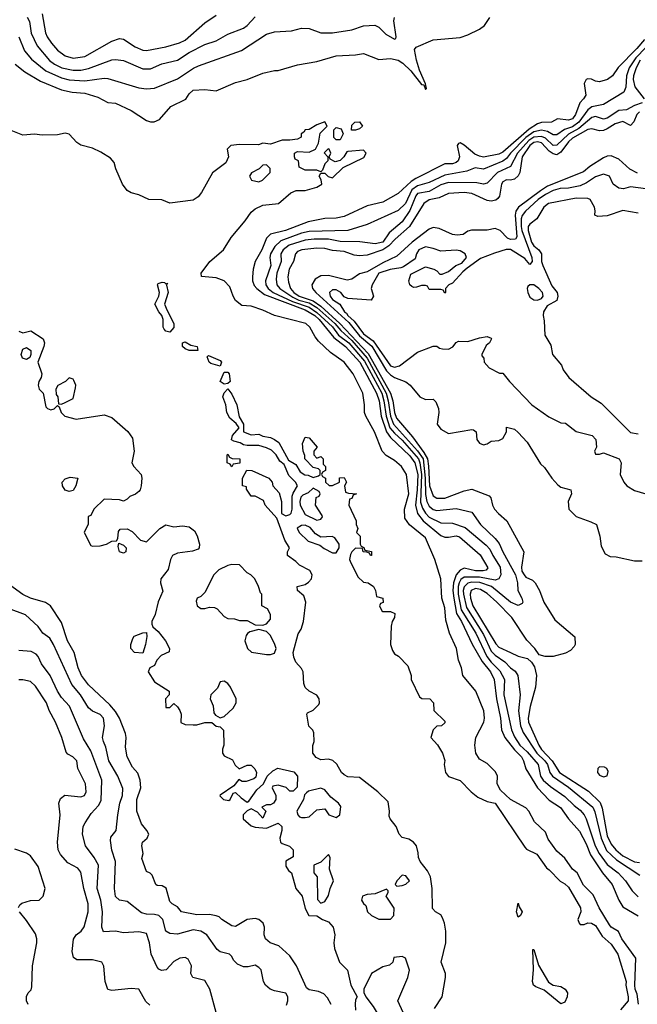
# Model space of a CAD drawing. Header units: inches. Extents: x 2348352 to 2479776, y 460422 to 613655.
# Tile 275 of 590: x 2386594 to 2389785, y 562331 to 567419. Entities that reach past the tile are written whole.
import ezdxf

# ---------------------------------------------------------------- set-up
doc = ezdxf.new("R2010")
doc.units = ezdxf.units.IN
doc.header["$MEASUREMENT"] = 0
doc.layers.add('C3586', color=7, linetype='Continuous')

msp = doc.modelspace()

# ---------------------------------------------------------------- linework, layer by layer
at = {"layer": 'C3586', "color": 4}
for points, elevation in [([(2386710.3, 567450.3), (2386728.1, 567351.9), (2386736.4, 567330), (2386757.8, 567297.8), (2386790, 567261.6), (2386830, 567232.2), (2386870, 567221.3), (2386930, 567228.5), (2387070, 567308.2), (2387110, 567322), (2387130, 567319.1), (2387190, 567279.1), (2387230, 567261.6), (2387250, 567259.3), (2387350, 567279.3), (2387420.1, 567299.9), (2387450, 567314), (2387550, 567403), (2387610, 567442)], 76), ([(2386570.3, 567190.3), (2386620.7, 567150), (2386702, 567102), (2386810, 567056.4), (2386865.2, 567045.2), (2386930, 567040.4), (2386998.7, 567018.7), (2387050, 566990.8), (2387090, 566987.3), (2387170, 566950.7), (2387250, 566898.8), (2387270, 566891), (2387288.9, 566891.1), (2387316.5, 566903.5), (2387375.3, 566970), (2387451.8, 567008.2), (2387470, 567036), (2387490, 567054.8), (2387550, 567058.8), (2387610, 567051.3), (2387710, 567094.8), (2387770, 567110.8), (2387850, 567142.8), (2387910, 567156), (2387930, 567156), (2388030, 567186.8), (2388130, 567204), (2388230, 567233.4), (2388330, 567237.3), (2388370, 567244), (2388450, 567214), (2388510, 567218), (2388550, 567210.3), (2388574.2, 567194.2), (2388614.5, 567154.5), (2388670, 567083.8), (2388682, 567082), (2388690, 567058), (2388696.5, 567063.5), (2388691.5, 567088.5), (2388659.3, 567159.3), (2388644.4, 567210), (2388634, 567266), (2388642.7, 567277.3), (2388730, 567314.8), (2388870, 567326.8), (2388910, 567341), (2388970, 567371), (2388995.3, 567390), (2389024, 567430)], 64), ([(2386590.4, 567330), (2386619.2, 567259.2), (2386656.1, 567216.1), (2386730, 567154.9), (2386810, 567118.3), (2386850, 567108.9), (2386930, 567103.1), (2387030, 567116.4), (2387050, 567114.9), (2387210, 567067.3), (2387250, 567062), (2387290, 567064.9), (2387410, 567113), (2387491.4, 567168.6), (2387518.3, 567181.7), (2387739.5, 567260.5), (2387870, 567344), (2387910, 567356), (2387998, 567362), (2388050, 567376), (2388090, 567374), (2388150, 567351), (2388210, 567350.8), (2388310, 567366.8), (2388370, 567386.8), (2388429.4, 567390.6), (2388450, 567380.5), (2388485.2, 567345.2), (2388530, 567318.8), (2388537.5, 567322.5), (2388539.3, 567330), (2388527.3, 567412.7), (2388530, 567431.3)], 68), ([(2386632.7, 567432.7), (2386644.4, 567410), (2386654, 567350), (2386683.7, 567283.7), (2386748.2, 567208.2), (2386773.4, 567190), (2386811.3, 567171.3), (2386870, 567158.3), (2386910, 567158.3), (2386950, 567167.2), (2387070, 567212.7), (2387090, 567213.4), (2387130, 567208), (2387230, 567165.5), (2387270, 567165.5), (2387327.9, 567192.1), (2387410, 567210.5), (2387470, 567250.4), (2387550, 567290.5), (2387608.7, 567310), (2387670, 567344.9), (2387750, 567376.3), (2387769.2, 567390), (2387810, 567433.4)], 72), ([(2389822.3, 567317.7), (2389782.7, 567270), (2389687.1, 567172.9), (2389656.3, 567130), (2389630.7, 567110), (2389590, 567098.7), (2389570, 567101.6), (2389548, 567112), (2389530, 567114.5), (2389521, 567110), (2389510.6, 567090), (2389518.4, 567030), (2389507.7, 567010), (2389488.2, 566990), (2389466, 566930), (2389450, 566906.6), (2389430, 566900.5), (2389373.2, 566906.8), (2389342, 566890), (2389290, 566887.7), (2389270, 566880.8), (2389225.6, 566854.4), (2389090, 566734.8), (2389070, 566724.2), (2388990, 566709.6), (2388970, 566713.6), (2388944.9, 566724.9), (2388890, 566771.5), (2388870, 566782.7), (2388860.5, 566779.5), (2388854.8, 566770), (2388867, 566710), (2388859.5, 566690), (2388850, 566681.3), (2388830, 566674.7), (2388790, 566674.7), (2388641.1, 566598.9), (2388616.8, 566583.2), (2388550, 566522), (2388470, 566477.2), (2388390, 566458), (2388270, 566402), (2388230, 566394.5), (2388171.5, 566391.5), (2388085.3, 566374.7), (2387966.8, 566330), (2387890, 566311.1), (2387868.8, 566290), (2387845.3, 566230), (2387810.4, 566170), (2387800.4, 566130), (2387797, 566090), (2387797.6, 566070), (2387806.3, 566046.3), (2387819.3, 566030), (2387858.8, 565998.8), (2388070, 565920.1), (2388118.4, 565890), (2388140.9, 565870), (2388216.8, 565776.8), (2388277.6, 565730), (2388350.9, 565650), (2388438, 565490), (2388450.8, 565450), (2388461.6, 565370), (2388490.1, 565290.1), (2388510, 565260.8), (2388610, 565165.2), (2388636.3, 565130), (2388651.1, 565070), (2388648.6, 564990), (2388638.8, 564910), (2388650, 564867), (2388679.1, 564830), (2388770, 564754.6), (2388790, 564744.9), (2388810, 564744.6), (2388850, 564753.1), (2388867.3, 564747.3), (2388974.1, 564654.1), (2389013.2, 564586.8), (2389004.9, 564575.1), (2388988.8, 564571.2), (2388950, 564570.8), (2388890, 564584.8), (2388870, 564574.8), (2388849.5, 564550.5), (2388835.3, 564510), (2388832.8, 564470), (2388836.8, 564430), (2388851.3, 564351.3), (2388876.5, 564310), (2388931.9, 564191.9), (2388983.3, 564103.3), (2389027.4, 564050), (2389045.3, 564010), (2389057.8, 563910), (2389077.8, 563810), (2389083.6, 563750), (2389100.2, 563710), (2389150, 563646.3), (2389186.3, 563610), (2389197.7, 563590), (2389209.1, 563549.1), (2389270.3, 563450), (2389330, 563387), (2389387.6, 563347.6), (2389430, 563290.6), (2389486.5, 563226.5), (2389521.1, 563161.1), (2389544.1, 563104.1), (2389604.9, 563010), (2389656, 562950), (2389690.3, 562870), (2389710, 562835.5), (2389788.8, 562788.8)], 64), ([(2389830, 567275.5), (2389777.1, 567222.9), (2389742.6, 567170), (2389729.1, 567130), (2389726.7, 567070), (2389715.3, 567044.7), (2389610, 566980.9), (2389550, 566968.3), (2389530, 566953), (2389483.8, 566890), (2389450, 566865.9), (2389408.5, 566851.5), (2389370, 566824.7), (2389350, 566825.1), (2389321.1, 566841.1), (2389290, 566849), (2389250, 566839.5), (2389210, 566811.3), (2389129.6, 566730.4), (2389110, 566702.6), (2389090, 566687.6), (2388990, 566647.8), (2388946.6, 566653.4), (2388903.7, 566636.3), (2388790, 566616), (2388710, 566578.7), (2388650, 566561.1), (2388620.6, 566539.4), (2388587.4, 566470), (2388550, 566433.3), (2388390, 566360.5), (2388290.3, 566329.7), (2388090, 566325.3), (2388050, 566315.8), (2387944, 566276), (2387911.8, 566248.2), (2387890.2, 566210), (2387887.4, 566190), (2387891.5, 566150), (2387863.6, 566070), (2387866.5, 566050), (2387877.3, 566030), (2387903.7, 566010), (2388003.9, 565963.9), (2388090, 565934.4), (2388130, 565907), (2388210, 565831.8), (2388241.6, 565790), (2388294.4, 565750), (2388375.3, 565655.3), (2388464.5, 565490), (2388476.4, 565450), (2388487.6, 565370), (2388507.4, 565310), (2388530, 565282.2), (2388570, 565246.4), (2388654.5, 565150), (2388661.5, 565130), (2388670.5, 565069.5), (2388665.4, 564925.4), (2388674.8, 564894.8), (2388690.2, 564870), (2388710, 564847.9), (2388770, 564819.5), (2388830, 564817.1), (2388895.1, 564795.1), (2389004.1, 564704.1), (2389022.8, 564682.8), (2389038, 564650), (2389077.3, 564590), (2389080.3, 564550), (2389070.5, 564530), (2389050, 564523.9), (2388970, 564539.2), (2388890, 564539.3), (2388873.6, 564526.4), (2388865, 564510), (2388860.1, 564490), (2388860.4, 564450), (2388874.3, 564370), (2388950.2, 564250), (2389008.3, 564128.3), (2389030, 564099), (2389074.4, 564054.4), (2389098.9, 564010), (2389095.6, 563930), (2389135.2, 563750), (2389150, 563713), (2389178, 563670), (2389215.8, 563635.8), (2389273.1, 563570), (2389284.9, 563510), (2389299.5, 563490), (2389336.4, 563456.4), (2389410, 563404.9), (2389458.2, 563358.2), (2389490, 563334.9), (2389510.2, 563310.2), (2389521.3, 563290), (2389568, 563150), (2389587.7, 563110), (2389630, 563054.4), (2389685.5, 563010), (2389724.9, 562970), (2389758.4, 562918.4), (2389790, 562887.3)], 68), ([(2389799.3, 567210), (2389778.9, 567170), (2389765.8, 567130), (2389763.8, 567110), (2389772, 567072), (2389820.5, 567010)], 72), ([(2389810.7, 566990), (2389770, 566976.3), (2389730, 566953.3), (2389690, 566949.7), (2389630, 566909.7), (2389610, 566904.7), (2389570, 566919.7), (2389550, 566913.7), (2389482.3, 566857.7), (2389430, 566827.1), (2389370, 566770.9), (2389350, 566768.7), (2389310, 566806.4), (2389290, 566816.5), (2389250, 566813.1), (2389224.5, 566795.5), (2389166.7, 566730), (2389130, 566661.3), (2389063.1, 566630), (2389010, 566574), (2388990, 566569.6), (2388955.6, 566575.6), (2388810, 566577.8), (2388770, 566566.2), (2388710, 566532.1), (2388650, 566520.4), (2388640.2, 566510), (2388610, 566433.6), (2388570, 566374.5), (2388502.4, 566317.6), (2388470, 566269.8), (2388430, 566261.3), (2388351.6, 566271.6), (2388250, 566272.4), (2388190, 566284.8), (2388115.5, 566284.5), (2388070, 566279.3), (2387986, 566254), (2387954.9, 566230), (2387944.2, 566210), (2387944.6, 566170), (2387922, 566110), (2387919, 566079), (2387923.1, 566050), (2387938.7, 566030), (2388005, 565985), (2388036.9, 565970), (2388090, 565955.7), (2388130, 565931.8), (2388222.6, 565850), (2388253.4, 565813.4), (2388310, 565762.1), (2388390, 565671), (2388487.8, 565490), (2388498.8, 565450), (2388510.1, 565370), (2388525.7, 565330), (2388650, 565191), (2388678.2, 565150), (2388689.2, 565050), (2388690, 564966), (2388696.9, 564930), (2388710, 564905.7), (2388730, 564888.9), (2388750, 564883.1), (2388850, 564892.7), (2388930, 564874.8), (2388975.5, 564810), (2389050, 564739.3), (2389072.3, 564712.3), (2389090.3, 564670), (2389155.8, 564550), (2389166.7, 564510), (2389168, 564470), (2389188, 564430), (2389193.4, 564410), (2389190, 564402), (2389170, 564392.7), (2389130.7, 564409.3), (2389031.3, 564490), (2388971.7, 564511.7), (2388930, 564512), (2388910, 564507.6), (2388890.9, 564489.1), (2388885.9, 564470), (2388886.8, 564450), (2388902.7, 564382.7), (2388990, 564242.6), (2389030, 564156.5), (2389050, 564135.6), (2389100.8, 564100.8), (2389130, 564070.6), (2389153.5, 564053.5), (2389167.7, 564030), (2389180.3, 563930), (2389172, 563848), (2389182.3, 563770), (2389195.3, 563735.3), (2389266, 563630), (2389307.9, 563590), (2389321.8, 563570), (2389333.6, 563530), (2389347.2, 563510), (2389430, 563454), (2389556, 563350), (2389566.3, 563326.3), (2389598.4, 563190), (2389626.7, 563126.7), (2389677.2, 563077.2), (2389799, 562999)], 72), ([(2389796.1, 566943.9), (2389783.2, 566930), (2389767.7, 566892.3), (2389750, 566872.3), (2389710, 566892.8), (2389670, 566882), (2389630, 566855.1), (2389610, 566846.9), (2389590, 566844.2), (2389550, 566854.7), (2389530, 566851.1), (2389450, 566807), (2389430, 566788.5), (2389390, 566735.1), (2389370, 566720.5), (2389350, 566725.7), (2389330, 566740.8), (2389290, 566782.5), (2389270, 566789), (2389250, 566784.5), (2389230, 566769.8), (2389190.2, 566710), (2389177.7, 566630), (2389170, 566612.3), (2389150, 566595.6), (2389130, 566589.4), (2389110, 566591.8), (2389090, 566581.2), (2389083, 566570), (2389072.7, 566507.3), (2389065.2, 566494.8), (2389053.4, 566486.6), (2389030, 566480.9), (2389010, 566484.5), (2388930, 566520.5), (2388890, 566526), (2388810, 566520.7), (2388761.3, 566498.7), (2388710, 566488.2), (2388682, 566470), (2388608.9, 566350), (2388534.2, 566285.8), (2388502, 566250), (2388470.3, 566230), (2388390, 566202.3), (2388350, 566198.3), (2388322.5, 566202.5), (2388270, 566221.1), (2388210, 566227.4), (2388170, 566237.3), (2388130, 566239.1), (2388051.3, 566230), (2388030, 566220.7), (2388019.3, 566210), (2388008.7, 566170), (2387986, 566130), (2387979.6, 566090), (2387982.7, 566062.7), (2387993.6, 566030), (2388010.2, 566010), (2388037.7, 565990), (2388110, 565966.9), (2388150, 565938.4), (2388248.8, 565850), (2388395, 565695), (2388510.8, 565490), (2388521.6, 565450), (2388530.2, 565390), (2388541, 565361), (2388623.5, 565263.5), (2388682.8, 565182.8), (2388700.7, 565150), (2388707, 565113), (2388711.3, 565010), (2388730, 564959.3), (2388750, 564946.7), (2388790, 564946.7), (2388890, 564984.9), (2388930, 564993.7), (2389019.5, 564959.5), (2389028.1, 564948.1), (2389037.1, 564910), (2389047.7, 564890), (2389067.2, 564867.2), (2389110.7, 564830), (2389198.8, 564670), (2389186.7, 564590), (2389189.2, 564570), (2389200.9, 564550), (2389210, 564539.5), (2389243.4, 564523.4), (2389258, 564510), (2389279.3, 564470), (2389302, 564410), (2389359, 564319), (2389462, 564230), (2389464.7, 564190), (2389459.8, 564180.2), (2389439.8, 564160.2), (2389414.4, 564145.6), (2389350, 564129), (2389309, 564129), (2389278, 564138), (2389255.3, 564170), (2389213.6, 564213.6), (2389136.9, 564330), (2389059.7, 564410), (2389010, 564454), (2388975.3, 564475.3), (2388950, 564479.8), (2388927.6, 564470), (2388922.4, 564450), (2388924.2, 564430), (2388936.1, 564390), (2389053.5, 564193.5), (2389070, 564177.6), (2389130, 564148.8), (2389170, 564130.6), (2389218, 564118), (2389238.8, 564098.8), (2389254.8, 564074.8), (2389264.9, 564030), (2389259.3, 563970), (2389232, 563870), (2389221.3, 563810), (2389222.2, 563790), (2389275.9, 563670), (2389290, 563647.9), (2389344.6, 563590), (2389382.6, 563530), (2389532.3, 563432.3), (2389593.5, 563373.5), (2389604.4, 563344.4), (2389630, 563202), (2389650, 563158.7), (2389674.3, 563130), (2389710, 563098.5), (2389770, 563067.7), (2389796, 563064)], 76), ([(2389791.8, 562331.8), (2389784.3, 562384.3), (2389774.6, 562410), (2389771.7, 562430), (2389777.3, 562570), (2389704.9, 562670), (2389687.4, 562707.4), (2389650, 562730.4), (2389641.4, 562741.4), (2389588, 562830), (2389557, 562897), (2389507.3, 562947.3), (2389474.9, 563010), (2389450.3, 563030.3), (2389410, 563087.3), (2389370, 563122.8), (2389324.7, 563184.7), (2389310, 563221), (2389253.8, 563273.8), (2389224, 563330), (2389210, 563346.8), (2389130, 563390.6), (2389077.7, 563437.7), (2389061.6, 563470), (2389062, 563510), (2389053, 563533), (2389010, 563576), (2388970, 563598.8), (2388950.6, 563630), (2388944.9, 563670), (2388950.4, 563710), (2388991.7, 563790), (2388994.9, 563810), (2388991.7, 563848.3), (2388950.3, 563950), (2388884.4, 564030), (2388876, 564070), (2388861.1, 564110), (2388850.2, 564170), (2388815.6, 564250), (2388796.7, 564316.7), (2388790, 564381), (2388775.2, 564430), (2388770.2, 564530.2), (2388739.3, 564630), (2388690, 564741.6), (2388608.6, 564808.6), (2388583.5, 564843.5), (2388582.9, 564890), (2388604.2, 564970), (2388593, 565070), (2388566.7, 565110), (2388530, 565141.1), (2388488.1, 565168.1), (2388467.2, 565190), (2388427.9, 565290), (2388382, 565370), (2388375.3, 565390), (2388376, 565430), (2388367.7, 565490), (2388316.5, 565590), (2388270, 565648.9), (2388200.2, 565700.2), (2388138.8, 565758.8), (2388120.7, 565780.7), (2388094, 565830), (2388072.2, 565850), (2387910.3, 565890.3), (2387850, 565918.7), (2387790, 565938.9), (2387742.2, 565942.2), (2387709, 565969), (2387696.5, 565990), (2387679.1, 566039.1), (2387650, 566070.4), (2387610, 566085.5), (2387532.7, 566092.7), (2387531.3, 566110), (2387576, 566170), (2387647.3, 566230), (2387686.9, 566293.1), (2387759.3, 566380.7), (2387790, 566425.2), (2387810, 566442.7), (2387850, 566460.9), (2387931, 566470), (2387995.8, 566524.2), (2388023.1, 566536.9), (2388070, 566537), (2388130, 566553.2), (2388156, 566570), (2388152, 566592), (2388142, 566610), (2388150, 566626), (2388170, 566626), (2388188.4, 566608.4), (2388210, 566602), (2388265.2, 566654.8), (2388372.7, 566707.3), (2388384.7, 566730), (2388370, 566744.7), (2388290, 566738.8), (2388283.7, 566736.3), (2388268.7, 566710), (2388250, 566691.3), (2388224.7, 566684.7), (2388198, 566698), (2388194, 566710), (2388202, 566730), (2388194, 566750), (2388188, 566752), (2388168, 566732), (2388186, 566710), (2388186, 566690), (2388170, 566674), (2388158, 566642), (2388150, 566634), (2388130, 566642), (2388070, 566642), (2388038, 566658), (2388034, 566690), (2388018, 566698), (2388014, 566710), (2388014, 566730), (2388030, 566738), (2388090, 566735.3), (2388122, 566750), (2388138, 566782), (2388146.4, 566833.6), (2388182, 566870), (2388170, 566891.3), (2388130, 566876), (2388090, 566851.3), (2388069.5, 566850.5), (2388062, 566838), (2388048.7, 566830), (2388048, 566812), (2388030, 566802), (2387990, 566796), (2387950, 566797.3), (2387890, 566776), (2387850, 566782), (2387827.3, 566772.7), (2387730, 566774), (2387685.2, 566770), (2387667, 566750), (2387673.2, 566710), (2387659.6, 566680.4), (2387590, 566627.3), (2387533.5, 566526.5), (2387516.4, 566503.6), (2387490, 566486), (2387370, 566470.7), (2387328.3, 566488.3), (2387262, 566490), (2387210, 566514), (2387170, 566523.8), (2387150, 566537.3), (2387125.5, 566570), (2387090.8, 566649.2), (2387082, 566682), (2387063.8, 566703.8), (2387014, 566734), (2386970, 566755.5), (2386910, 566770.7), (2386890, 566784), (2386850, 566827.7), (2386830, 566832.7), (2386790, 566824), (2386710, 566822), (2386670, 566827.7), (2386610, 566822.8), (2386550, 566846.8)], 56), ([(2389786.5, 566626.5), (2389747.4, 566647.4), (2389690, 566698.4), (2389650, 566716.2), (2389630, 566714), (2389610, 566706), (2389539.7, 566660.3), (2389507.1, 566632.9), (2389321.5, 566558.5), (2389284.2, 566535.8), (2389171.5, 566450), (2389158, 566430), (2389154.8, 566410), (2389162, 566298), (2389155.3, 566284.7), (2389130, 566284.2), (2389114, 566290), (2389077, 566330), (2389050, 566339.7), (2389010, 566331.3), (2388928.2, 566331.8), (2388910, 566326.6), (2388884.7, 566310), (2388854.2, 566305.8), (2388829.7, 566309.7), (2388760.8, 566340.8), (2388730, 566345.6), (2388710, 566336.3), (2388622.3, 566270), (2388542.7, 566197.3), (2388470, 566162.9), (2388390, 566117.2), (2388350, 566105.6), (2388310, 566078), (2388286, 566074), (2388190, 566096.8), (2388150, 566095.4), (2388121.2, 566078.8), (2388104.4, 566050), (2388106.7, 566030), (2388123.6, 566010), (2388294.1, 565854.1), (2388350, 565786.1), (2388413, 565733), (2388490, 565605.6), (2388510, 565584.5), (2388530, 565570.2), (2388590, 565547.3), (2388611, 565530), (2388661, 565470), (2388690, 565457.3), (2388730, 565458), (2388744, 565444), (2388757.3, 565410), (2388759.1, 565390), (2388750.8, 565330), (2388770, 565302.8), (2388810, 565281), (2388930, 565302), (2388939.6, 565299.6), (2388952, 565290), (2388956, 565250), (2388970, 565231.3), (2388990, 565222.8), (2389010, 565226.8), (2389030, 565241), (2389070, 565244.9), (2389090, 565256), (2389109.2, 565290), (2389110, 565314), (2389150, 565302.8), (2389170, 565286.8), (2389215.8, 565235.8), (2389284.7, 565124.7), (2389305.2, 565105.2), (2389344, 565050), (2389375.2, 565015.2), (2389390, 565004), (2389442, 564990), (2389444.7, 564970), (2389427.3, 564930), (2389432, 564890), (2389470, 564852), (2389545.4, 564825.4), (2389574, 564810), (2389590.9, 564750.9), (2389598, 564698), (2389619.6, 564659.6), (2389645.4, 564645.4), (2389676.4, 564643.6), (2389770, 564622.8), (2389810, 564622.8)], 84), ([(2389830, 566545.2), (2389750, 566555.6), (2389714, 566546), (2389690, 566549.6), (2389661.2, 566570), (2389642, 566610), (2389610, 566620.9), (2389570, 566607.6), (2389523.5, 566576.5), (2389490, 566561.1), (2389430, 566548.3), (2389386.5, 566546.5), (2389350, 566536.5), (2389310, 566516.8), (2389272.7, 566490), (2389206.7, 566430), (2389190, 566407), (2389184.6, 566390), (2389184.3, 566350), (2389188.8, 566330), (2389240.4, 566190), (2389242.8, 566170), (2389230, 566154), (2389204.6, 566184.6), (2389130, 566232), (2389108.2, 566231.8), (2389046.6, 566213.4), (2388974.9, 566185.1), (2388905.4, 566134.6), (2388883.5, 566116.5), (2388830, 566058), (2388811.6, 566048.4), (2388794, 566030), (2388794, 566010), (2388790, 566006), (2388782, 566022), (2388770, 566026), (2388710, 566026), (2388702, 566042), (2388690, 566046), (2388670, 566046), (2388643.6, 566036.4), (2388630, 566035.3), (2388620.2, 566040.2), (2388609.3, 566049.3), (2388604, 566070), (2388615.3, 566104.7), (2388690, 566142), (2388734, 566130), (2388750, 566122), (2388764.7, 566104.7), (2388776.4, 566103.6), (2388810, 566118), (2388848, 566150), (2388879, 566161), (2388902, 566190), (2388895.3, 566210), (2388870, 566225.2), (2388850, 566229.2), (2388770, 566222.7), (2388730, 566237.2), (2388690, 566245.2), (2388656, 566230), (2388644, 566210), (2388636.9, 566183.1), (2388577.3, 566142.7), (2388563.5, 566136.5), (2388509.1, 566129.1), (2388450, 566109.2), (2388416, 566050), (2388411, 566030), (2388422.8, 565990), (2388410.7, 565969.3), (2388290, 565978), (2388270, 565988), (2388254, 566010), (2388230, 566023.7), (2388210, 566022.7), (2388194.8, 566010), (2388198, 565990), (2388210, 565974), (2388248.9, 565948.9), (2388273, 565910), (2388283, 565903), (2388289.2, 565890), (2388322.3, 565862.3), (2388370, 565796.1), (2388420.1, 565760.1), (2388510, 565630.4), (2388530, 565623.1), (2388556, 565630), (2388650, 565701), (2388730, 565732), (2388750, 565732), (2388762.8, 565722.8), (2388778.8, 565718.8), (2388810, 565717.3), (2388831.9, 565728.1), (2388850, 565752), (2388861.2, 565758.8), (2388910, 565757.3), (2388970, 565776), (2389010, 565782), (2389030, 565774), (2389032, 565770), (2389022, 565750), (2389003.5, 565736.5), (2388982, 565690), (2388982, 565682), (2388992, 565670), (2388994, 565650), (2389019.6, 565619.6), (2389072.7, 565592.7), (2389090, 565592), (2389124.7, 565550), (2389241, 565430), (2389327.5, 565367.5), (2389390, 565336), (2389414.4, 565334.4), (2389470, 565291.3), (2389552, 565270), (2389571.3, 565250), (2389574, 565210), (2389564.7, 565190), (2389570, 565174), (2389590, 565174), (2389610, 565182), (2389691.3, 565150), (2389701, 565130), (2389696, 565070), (2389716, 565030), (2389731.3, 565010), (2389770, 564986.8), (2389875.3, 564955.3)], 88), ([(2389790, 566419.3), (2389710, 566434), (2389630, 566406), (2389582, 566402), (2389566, 566410), (2389568, 566432), (2389564, 566450), (2389542, 566490), (2389530, 566496), (2389470, 566497.4), (2389326, 566470), (2389302, 566450), (2389265.5, 566390), (2389230, 566362.9), (2389221.1, 566350), (2389220.7, 566330), (2389238.2, 566270), (2389250, 566250.3), (2389277.1, 566230), (2389290.4, 566210), (2389290.3, 566170), (2389296.5, 566150), (2389344.2, 566044.2), (2389370.8, 566010), (2389374.8, 565990), (2389370, 565968.7), (2389318.8, 565941.2), (2389301, 565910), (2389298, 565890), (2389303.6, 565863.6), (2389306.8, 565790), (2389338, 565738), (2389347.3, 565690), (2389393.7, 565633.7), (2389402.8, 565610), (2389430.6, 565570.6), (2389546.8, 565470), (2389598.5, 565438.5), (2389750, 565286.8), (2389790, 565278.8)], 92), ([(2386590, 565809), (2386610, 565801.2), (2386651.8, 565811.8), (2386715.3, 565770), (2386722.7, 565750), (2386719.3, 565730), (2386688.7, 565650), (2386709.1, 565589.1), (2386706, 565570), (2386693.2, 565550), (2386689, 565530), (2386695.3, 565510), (2386715.3, 565490), (2386730, 565418), (2386738, 565410), (2386756, 565404), (2386771.6, 565408.4), (2386790, 565426), (2386798, 565418), (2386808, 565390), (2386828, 565370), (2386885.4, 565354.6), (2387030, 565377.2), (2387070, 565364), (2387152.1, 565292.1), (2387176.9, 565256.9), (2387185.1, 565190), (2387173.2, 565130), (2387184, 565110), (2387221.2, 565070), (2387225.2, 565050), (2387221.2, 565010), (2387217.2, 564990), (2387210, 564981), (2387192.1, 564967.9), (2387163.7, 564956.3), (2387150, 564942), (2387130, 564932), (2387110, 564938), (2387030, 564942), (2386978, 564890), (2386962, 564858), (2386947.3, 564852.7), (2386947.3, 564812.7), (2386928, 564770), (2386962, 564702), (2386970, 564698), (2387010, 564701.2), (2387042, 564710), (2387070, 564724), (2387094, 564726), (2387102, 564738), (2387104.7, 564775.3), (2387112.7, 564787.3), (2387150, 564788), (2387174.6, 564774.6), (2387218, 564730), (2387250, 564722), (2387318, 564790), (2387350, 564809), (2387390, 564799), (2387436, 564804), (2387470, 564798), (2387497.6, 564777.6), (2387511.8, 564751.8), (2387522.7, 564710), (2387521.2, 564690), (2387516.2, 564683.8), (2387487.2, 564672.8), (2387410, 564662), (2387384, 564650), (2387373.2, 564630), (2387361.2, 564578.8), (2387324, 564530), (2387322, 564510), (2387333.6, 564466.4), (2387310, 564412), (2387293.6, 564346.4), (2387277.2, 564310), (2387276.4, 564296.4), (2387282, 564282), (2387310, 564258), (2387348, 564210), (2387368, 564170), (2387367.3, 564152.7), (2387325.6, 564134.4), (2387302, 564110), (2387290, 564082), (2387266, 564070), (2387258, 564050), (2387290, 563998), (2387366, 563950), (2387366, 563930), (2387348, 563910), (2387350, 563866), (2387370, 563866), (2387390, 563886), (2387410, 563868), (2387422, 563850), (2387428, 563830), (2387427.3, 563787.3), (2387450, 563778), (2387490, 563775.3), (2387510, 563775.3), (2387550, 563788), (2387587.3, 563787.3), (2387610, 563768), (2387630, 563766), (2387647.3, 563747.3), (2387649, 563670), (2387641.2, 563650), (2387641.2, 563630), (2387650, 563615.3), (2387694, 563594), (2387707.3, 563567.3), (2387728, 563548), (2387770, 563568), (2387790, 563568), (2387808.9, 563548.9), (2387818, 563530), (2387814.6, 563505.4), (2387803.1, 563496.9), (2387763.6, 563483.6), (2387743.6, 563483.6), (2387727.3, 563492.7), (2387700.4, 563459.6), (2387630, 563412), (2387629.1, 563409.1), (2387648, 563390), (2387674.8, 563385.2), (2387682, 563390), (2387698, 563422), (2387710, 563426), (2387738, 563398), (2387770, 563375.3), (2387778.8, 563381.2), (2387819.8, 563440.2), (2387854, 563470), (2387872, 563510), (2387901.4, 563538.6), (2387927.5, 563552.5), (2388010, 563533.2), (2388028.7, 563510), (2388027.3, 563452.7), (2388007.3, 563432.7), (2387990, 563432), (2387971, 563451), (2387930, 563464.7), (2387902, 563458), (2387898, 563450), (2387918, 563410), (2387918, 563390), (2387906, 563370), (2387890, 563362), (2387870, 563362), (2387846, 563350), (2387866, 563330), (2387850, 563294), (2387823.6, 563323.6), (2387790, 563342), (2387770, 563332), (2387749.1, 563310.9), (2387749, 563290), (2387790, 563254), (2387810, 563246), (2387870, 563242), (2387930, 563268), (2387948, 563250), (2387948.7, 563230), (2387939, 563190), (2387942, 563170), (2387950, 563162), (2387988.9, 563148.9), (2388008, 563130), (2388007.3, 563092.7), (2387970, 563072), (2387970, 563046), (2387983.1, 563023.1), (2387998, 563010), (2388021.2, 562930), (2388053.2, 562890), (2388070, 562826), (2388088, 562790), (2388130, 562788), (2388158, 562770), (2388190, 562757.2), (2388213.2, 562730), (2388222, 562690), (2388217.2, 562650), (2388220.2, 562620.2), (2388246, 562550), (2388287.3, 562507.3), (2388304.5, 562430), (2388338, 562370), (2388330, 562354), (2388327, 562333), (2388330, 562302)], 56), ([(2388737.2, 562310), (2388776.2, 562370), (2388794.7, 562470), (2388794.7, 562490), (2388771.8, 562550), (2388796.3, 562650), (2388795.6, 562710), (2388789.6, 562750), (2388779.1, 562779.1), (2388770, 562793.2), (2388742, 562810), (2388727, 562827), (2388725.6, 562930), (2388717, 562990), (2388701.6, 563021.6), (2388664, 563070), (2388654, 563090), (2388653.6, 563113.6), (2388644, 563150), (2388628.7, 563170), (2388604.1, 563184.1), (2388570, 563194), (2388554, 563210), (2388539, 563250), (2388508, 563290), (2388503.1, 563303.1), (2388504, 563330), (2388497.2, 563377.2), (2388444, 563430), (2388350, 563503.7), (2388290, 563506.6), (2388270, 563517.2), (2388257.2, 563530), (2388232.5, 563572.5), (2388212.1, 563592.1), (2388190, 563599), (2388150, 563595.3), (2388126.3, 563606.3), (2388109, 563629), (2388108.9, 563668.9), (2388115.3, 563690), (2388113.6, 563733.6), (2388108.4, 563748.4), (2388088.4, 563768.4), (2388078, 563830), (2388082, 563838), (2388110, 563852), (2388139.3, 563880.7), (2388144, 563890), (2388142, 563910), (2388129.1, 563929.1), (2388089.2, 563949.2), (2388069.1, 563969.1), (2388062, 563990), (2388058, 564050), (2388050, 564066), (2388020.2, 564100.2), (2388010, 564126), (2388007, 564150), (2388033.6, 564246.4), (2388049, 564270), (2388061.2, 564310), (2388072.7, 564410), (2388062.7, 564442.7), (2388028.7, 564470), (2388028, 564490), (2388070, 564501), (2388086.8, 564513.2), (2388101.2, 564530), (2388105.2, 564550), (2388092.9, 564572.9), (2388040.2, 564600.2), (2388020.4, 564620.4), (2387978, 564650), (2387978, 564670), (2387988, 564690), (2387964, 564730), (2387922.7, 564842.7), (2387862, 564910), (2387854.6, 564934.6), (2387810, 564958), (2387790, 564958), (2387766, 564994), (2387766, 565006), (2387746, 565010), (2387746, 565050), (2387768, 565092), (2387794, 565090), (2387882, 565050), (2387898, 565030), (2387902, 565010), (2387934.4, 564974.4), (2387946.8, 564930), (2387947.1, 564867.1), (2387970, 564856.3), (2387990, 564862), (2387996.2, 564870), (2388001.6, 564890), (2388002.5, 564957.5), (2388006.6, 564973.4), (2388029.2, 565010), (2388019, 565030), (2387984.2, 565064.2), (2387960.2, 565120.2), (2387938.4, 565138.4), (2387919.5, 565170), (2387894.6, 565194.6), (2387870, 565207.6), (2387830, 565219.6), (2387770, 565218.4), (2387750, 565222.9), (2387733, 565233), (2387700.7, 565240.7), (2387689.1, 565249.1), (2387693.2, 565270), (2387729, 565310), (2387712.9, 565332.9), (2387679.7, 565359.7), (2387663.6, 565390), (2387659.6, 565430), (2387644.5, 565470), (2387650, 565492), (2387670, 565512), (2387690, 565484.7), (2387715.5, 565430), (2387727.9, 565367.9), (2387750.8, 565330), (2387751, 565290), (2387790, 565273.4), (2387830, 565277.3), (2387850, 565267.7), (2387890, 565260.5), (2387910.3, 565250.3), (2387933.7, 565233.7), (2387983.8, 565143.8), (2388021.4, 565121.4), (2388043.8, 565083.8), (2388067.7, 565067.7), (2388085.4, 565065.4), (2388110, 565054), (2388138, 565062), (2388146, 565070), (2388146, 565090), (2388138, 565098), (2388110, 565106), (2388068, 565150), (2388067.3, 565167.3), (2388058, 565190), (2388055.3, 565230), (2388070, 565262), (2388090, 565258), (2388131.3, 565210), (2388114, 565190), (2388114, 565170), (2388130, 565154), (2388150, 565162), (2388162, 565150), (2388162, 565122), (2388174, 565110), (2388174, 565090), (2388158, 565082), (2388154, 565070), (2388158, 565058), (2388174, 565050), (2388174, 565030), (2388192.7, 565012.7), (2388210, 565012), (2388246, 565030), (2388247.3, 565052.7), (2388270, 565054), (2388282, 565030), (2388272, 565010), (2388278, 564978), (2388292.7, 564972.7), (2388334, 564970), (2388318, 564962), (2388310, 564946), (2388298, 564942), (2388294, 564910), (2388332, 564830), (2388332, 564810), (2388342, 564790), (2388334, 564770), (2388354, 564750), (2388354, 564710), (2388358, 564698), (2388372, 564692), (2388378, 564678), (2388411.3, 564671.3), (2388412, 564650), (2388406, 564650), (2388402, 564662), (2388388.4, 564668.4), (2388368, 564670), (2388366, 564686), (2388330, 564688), (2388310.8, 564669.2), (2388304, 564656), (2388298.8, 564630), (2388301.4, 564621.4), (2388340.7, 564540.7), (2388370, 564512), (2388394, 564510), (2388422, 564490), (2388432, 564470), (2388438, 564438), (2388470.9, 564430.9), (2388471.6, 564408.4), (2388458, 564402), (2388454, 564390), (2388465.4, 564365.4), (2388470, 564362), (2388510, 564362), (2388531.6, 564351.6), (2388531, 564330), (2388518, 564310), (2388514, 564286), (2388510.8, 564190), (2388519.8, 564159.8), (2388530, 564142), (2388552, 564130), (2388599.8, 564079.8), (2388616, 564030), (2388616, 564010), (2388659.6, 563919.6), (2388671.6, 563911.6), (2388714, 563910), (2388732, 563890), (2388734, 563850), (2388790, 563794), (2388790, 563786), (2388774, 563770), (2388750, 563768), (2388730.8, 563749.2), (2388718.8, 563710), (2388752.2, 563672.2), (2388779.1, 563630), (2388790.5, 563590.5), (2388788, 563570), (2388793.4, 563530), (2388810, 563508), (2388870, 563487.3), (2388926, 563430), (2388962, 563402), (2389010, 563378.8), (2389050.7, 563370), (2389203.4, 563143.4), (2389213.4, 563133.4), (2389266.9, 563106.9), (2389315.9, 563035.9), (2389330, 563026.8), (2389387.3, 562967.3), (2389410, 562954.8), (2389430, 562936), (2389492, 562830), (2389494, 562810), (2389478, 562770), (2389484.7, 562750), (2389490, 562744.7), (2389510, 562744.7), (2389530, 562752), (2389548.4, 562751.6), (2389570, 562738.8), (2389604.2, 562684.2), (2389650, 562642.8), (2389684.9, 562590), (2389728, 562450), (2389726, 562430), (2389738.7, 562370), (2389737.6, 562350), (2389697.5, 562302.5)], 52), ([(2388202.7, 562330), (2388185.2, 562365.2), (2388165.2, 562385.2), (2388138.4, 562398.4), (2388090, 562407), (2388075.9, 562415.9), (2388024.2, 562530), (2387990, 562581.6), (2387933.4, 562633.4), (2387889, 562650), (2387864, 562670), (2387857.2, 562690), (2387859.3, 562730), (2387852.3, 562750), (2387830, 562769.2), (2387810, 562775.1), (2387770, 562769.5), (2387710, 562733.2), (2387690, 562737.2), (2387638, 562770), (2387624, 562784), (2387609.3, 562789.3), (2387575.1, 562795.1), (2387510, 562793.6), (2387430, 562809.2), (2387410, 562835.3), (2387382, 562850), (2387370, 562862), (2387351.8, 562931.8), (2387330, 562944), (2387304.7, 562944.7), (2387298, 562950), (2387278, 562998), (2387268.9, 563008.9), (2387250, 563018), (2387225.6, 563085.6), (2387232.7, 563110), (2387224.5, 563150), (2387229.4, 563170), (2387253.2, 563190), (2387262, 563210), (2387251.8, 563230), (2387223.9, 563263.9), (2387199.3, 563330), (2387199.6, 563390), (2387220.7, 563450), (2387217, 563490), (2387205.4, 563525.4), (2387177.2, 563557.2), (2387149.4, 563610), (2387140.1, 563660.1), (2387143.7, 563710), (2387140.9, 563730), (2387109.6, 563810), (2387090, 563843.7), (2387059.5, 563879.5), (2386950, 563982), (2386913.6, 564030), (2386895.6, 564070), (2386875.6, 564150), (2386841.6, 564210), (2386810, 564304), (2386753.2, 564390), (2386727.2, 564407.2), (2386650, 564429.5), (2386610, 564449.3), (2386510, 564521.2)], 64), ([(2387972.1, 562327.9), (2387979.3, 562350), (2387979.3, 562370), (2387969.2, 562389.2), (2387910, 562400.9), (2387889, 562410), (2387864, 562430), (2387853.2, 562450), (2387842, 562510), (2387830, 562522), (2387810, 562534), (2387774.4, 562525.6), (2387750, 562525.2), (2387719.3, 562539.3), (2387699, 562559), (2387690, 562578), (2387678, 562590), (2387630, 562602.7), (2387614.2, 562614.2), (2387561.2, 562690), (2387529.5, 562709.5), (2387490, 562717), (2387410, 562694.5), (2387370, 562698), (2387349.6, 562709.6), (2387333.3, 562770), (2387312.7, 562790), (2387290, 562795.6), (2387250, 562797), (2387224.2, 562804.2), (2387150, 562862.7), (2387109.7, 562869.7), (2387090, 562889), (2387084.5, 562930), (2387089.5, 563070), (2387070, 563128), (2387062.7, 563177.3), (2387065.2, 563194.8), (2387093.2, 563230), (2387100.7, 563310), (2387111.8, 563370), (2387125.1, 563410), (2387127.3, 563447.3), (2387102, 563510), (2387055.6, 563590), (2387040.1, 563660.1), (2387027, 563690), (2387022.7, 563710), (2387031.8, 563770), (2387026.6, 563810), (2387010, 563829.3), (2386970, 563847), (2386950, 563862.7), (2386907.6, 563930), (2386863.7, 563983.7), (2386769.6, 564190), (2386750, 564223.7), (2386714, 564250), (2386690, 564284), (2386624.7, 564344.7), (2386537.1, 564377.1)], 68), ([(2387609.2, 562290), (2387577.2, 562410), (2387550, 562454), (2387488, 562470), (2387478, 562490), (2387482, 562530), (2387464.7, 562564.7), (2387450, 562574), (2387422, 562570), (2387390, 562553.2), (2387350.6, 562509.4), (2387326.3, 562506.3), (2387312.9, 562512.9), (2387304.1, 562524.1), (2387272.7, 562590), (2387264.5, 562650), (2387250, 562697.2), (2387210, 562706.6), (2387130, 562701.2), (2387090, 562709.3), (2387026.6, 562706.6), (2387018, 562730), (2387022.9, 562810), (2387013.6, 562870), (2386994, 562930), (2387000.9, 563050), (2386979.3, 563090), (2386934, 563150), (2386919, 563210), (2386922.7, 563250), (2386932.3, 563270), (2386963.3, 563316.7), (2387002, 563358), (2387015.3, 563384.7), (2387018, 563490), (2386962, 563642), (2386923.6, 563703.6), (2386851.3, 563871.3), (2386810, 563917.2), (2386789.6, 563950), (2386751.1, 564031.1), (2386706.6, 564090), (2386689.4, 564129.4), (2386680.2, 564140.2), (2386654.2, 564154.2), (2386590, 564159)], 72), ([(2387266.8, 562326.8), (2387245.4, 562345.4), (2387209.3, 562409.3), (2387170, 562413.2), (2387070, 562402), (2387050, 562408), (2387035.3, 562450), (2387029.3, 562529.3), (2387018, 562550), (2386970, 562561.2), (2386890, 562561.2), (2386872.7, 562572.7), (2386864.5, 562604.5), (2386871.6, 562668.4), (2386886, 562690), (2386911.2, 562708.8), (2386928.2, 562731.8), (2386948.2, 562810), (2386948.2, 562850), (2386925.1, 562930), (2386910, 563014), (2386894.9, 563034.9), (2386842.7, 563062.7), (2386805.6, 563105.6), (2386792.7, 563130), (2386789.5, 563170), (2386802.7, 563310), (2386797.2, 563370), (2386804.8, 563395.2), (2386827.3, 563412.7), (2386910, 563404), (2386929.3, 563410.7), (2386938, 563430), (2386933.6, 563470), (2386894.5, 563550), (2386889, 563590), (2386869.5, 563609.5), (2386843.6, 563623.6), (2386834, 563634), (2386812.3, 563710), (2386779.3, 563790), (2386746, 563850), (2386732, 563890), (2386675.3, 563975.3), (2386650, 563999), (2386610, 564009), (2386590, 564008.7)], 76), ([(2386588.9, 562831.1), (2386594.6, 562845.4), (2386605.2, 562854.8), (2386650, 562867.3), (2386695.3, 562870), (2386715.3, 562890), (2386725.2, 562930), (2386690, 563044), (2386650, 563099), (2386630, 563113.2), (2386570, 563134)], 84), ([(2386638, 562330), (2386628.9, 562348.9), (2386628.9, 562371.1), (2386638, 562390), (2386653.6, 562406.4), (2386657.5, 562422.5), (2386659.7, 562530), (2386683.6, 562650), (2386682.9, 562670), (2386675.6, 562695.6), (2386630, 562765.2), (2386594, 562810)], 84)]:
    msp.add_lwpolyline(points, dxfattribs=dict(at, elevation=elevation))
for points, elevation in [([(2388308.7, 566848.7), (2388310, 566874), (2388326, 566890), (2388350.7, 566890.7), (2388364.7, 566870), (2388350, 566855.3), (2388330, 566848.7)], 56), ([(2388230, 566798), (2388218, 566810), (2388218, 566850), (2388230, 566862), (2388254.8, 566854.8), (2388264.7, 566830), (2388250, 566798)], 56), ([(2387870, 566668.7), (2387850, 566668), (2387831, 566649), (2387791.6, 566628.4), (2387782, 566610), (2387792, 566590), (2387830, 566582), (2387848.7, 566590), (2387888, 566630), (2387888.7, 566650)], 56), ([(2387350, 566054), (2387358, 566058), (2387352.7, 566047.3), (2387360.5, 566010), (2387343, 565950), (2387355.8, 565915.8), (2387390.3, 565850), (2387391.3, 565828.7), (2387370, 565804.7), (2387349.7, 565809.7), (2387340.8, 565820.8), (2387336.2, 565830), (2387335.1, 565870), (2387329.3, 565890), (2387312.7, 565910), (2387293.2, 565950), (2387313.2, 565990), (2387317.2, 566010), (2387306, 566050), (2387310, 566056), (2387330, 566062.8), (2387342, 566062)], 52), ([(2389250, 566049), (2389230, 566048.7), (2389219.6, 566040.4), (2389216, 566030), (2389218.8, 566010), (2389230, 565984.7), (2389250.9, 565970.9), (2389270, 565970.8), (2389290, 565978), (2389299, 565990), (2389296, 566010), (2389277.2, 566030)], 92), ([(2386630, 565664), (2386609.6, 565669.6), (2386601.2, 565690), (2386610, 565716), (2386630, 565726), (2386651, 565710), (2386651.3, 565690), (2386646, 565674)], 56), ([(2387470, 565709.4), (2387450, 565718), (2387436, 565730), (2387435.3, 565750), (2387450, 565755.5), (2387478, 565738), (2387511.3, 565730), (2387514, 565710), (2387510, 565709.4)], 52), ([(2387630, 565629.3), (2387582.6, 565642.6), (2387572.7, 565650), (2387562, 565678), (2387570, 565684.7), (2387630, 565658.8), (2387637.3, 565650)], 52), ([(2386850, 565568.7), (2386830.7, 565549.3), (2386790.9, 565529.1), (2386781, 565510), (2386782.8, 565482.8), (2386791.3, 565470), (2386794, 565434), (2386810, 565432), (2386830, 565442), (2386870, 565462), (2386883.1, 565516.9), (2386884, 565530), (2386874.8, 565554.8), (2386870, 565562)], 56), ([(2387650, 565536), (2387629.4, 565550), (2387650, 565598), (2387670, 565598), (2387676, 565590), (2387681, 565550), (2387670, 565539)], 52), ([(2387690, 565108), (2387682, 565122), (2387666, 565130), (2387666, 565170), (2387670, 565174), (2387678, 565158), (2387692.7, 565152.7), (2387731.3, 565150), (2387732, 565128), (2387698, 565122)], 52), ([(2386850, 564982), (2386830, 564988.7), (2386815.3, 565010), (2386814, 565030), (2386830, 565046), (2386855.3, 565055.3), (2386894, 565050), (2386884.7, 565010), (2386870, 564986)], 56), ([(2388110, 564998), (2388085.4, 564974.6), (2388056.8, 564963.2), (2388047.5, 564952.5), (2388042, 564930), (2388044, 564910), (2388070, 564863), (2388130, 564834), (2388150, 564838), (2388159, 564850), (2388156.5, 564856.5), (2388122, 564910), (2388126, 564950), (2388142, 564958), (2388146, 564970), (2388142, 564982)], 52), ([(2388070, 564807), (2388050, 564806), (2388028, 564792), (2388038, 564770), (2388085.2, 564725.2), (2388144.7, 564704.7), (2388166.6, 564686.6), (2388210, 564664.9), (2388230, 564664.7), (2388245.2, 564690), (2388245.2, 564710), (2388222.5, 564742.5), (2388209.5, 564749.5), (2388150, 564745.2), (2388122.6, 564762.6), (2388095.4, 564795.4)], 52), ([(2387130, 564662), (2387109.2, 564670), (2387103.1, 564696.9), (2387106, 564714), (2387130, 564704.7), (2387144.7, 564690), (2387142, 564670)], 56), ([(2387690, 564604.5), (2387670, 564599.5), (2387623.9, 564576.1), (2387597.3, 564550), (2387550, 564459), (2387530, 564439), (2387512, 564430), (2387505.4, 564414.6), (2387511.3, 564390), (2387530, 564376), (2387550, 564376), (2387575.5, 564384.5), (2387601.1, 564381.1), (2387614.4, 564374.4), (2387650, 564336), (2387670, 564324.7), (2387703.6, 564323.6), (2387730, 564314), (2387770, 564314), (2387811.6, 564291.6), (2387850, 564291.3), (2387870, 564298), (2387890, 564322), (2387890, 564346), (2387874.6, 564374.6), (2387846, 564390), (2387846, 564450), (2387838, 564458), (2387828.7, 564490), (2387808.7, 564530), (2387788.7, 564550), (2387770, 564561.2), (2387730, 564602.7)], 56), ([(2387230, 564146), (2387188, 564150), (2387169, 564170), (2387169.2, 564190), (2387178, 564222), (2387186, 564234), (2387230, 564251), (2387250, 564252), (2387251.6, 564231.6), (2387244.7, 564190)], 56), ([(2387830, 564268.7), (2387783.6, 564256.4), (2387771.6, 564248.4), (2387763.6, 564236.4), (2387758, 564210), (2387772, 564170), (2387791.1, 564151.1), (2387870, 564138.8), (2387890, 564138.8), (2387910, 564146), (2387919.3, 564170), (2387912.3, 564190), (2387890, 564238), (2387870, 564258)], 56), ([(2387650, 564002), (2387630, 563998), (2387615.5, 563964.5), (2387582, 563930), (2387578, 563910), (2387593.4, 563873.4), (2387596.9, 563836.9), (2387605.4, 563825.4), (2387630, 563811.3), (2387650, 563818), (2387697.5, 563862.5), (2387713.2, 563890), (2387713.2, 563910), (2387684, 563970), (2387670, 563988.7)], 56), ([(2389590, 563559), (2389581, 563550), (2389578.8, 563530), (2389590, 563516), (2389610, 563507.3), (2389628.7, 563511.3), (2389634.6, 563534.6), (2389628, 563550), (2389616.5, 563556.5)], 84), ([(2388150, 563449), (2388087.1, 563432.9), (2388075.3, 563424.7), (2388065.4, 563414.6), (2388061, 563390), (2388026, 563330), (2388031.3, 563310), (2388040.7, 563300.7), (2388050, 563296), (2388070, 563296), (2388090, 563301), (2388130, 563336), (2388170, 563342), (2388192, 563310), (2388230, 563296), (2388248.7, 563310), (2388252.9, 563352.9), (2388242, 563370), (2388201.5, 563401.5), (2388170, 563439)], 56), ([(2388190, 563106), (2388150, 563066), (2388114, 563050), (2388114, 563010), (2388132, 562990), (2388132.7, 562872.7), (2388150, 562854), (2388170, 562862), (2388190, 562894), (2388198, 562930), (2388215.3, 562970), (2388195.3, 563030), (2388198, 563090)], 56), ([(2388570, 562998), (2388542, 562970), (2388534, 562950), (2388542, 562942), (2388570, 562946), (2388590, 562952), (2388608, 562970), (2388590, 562995.3)], 56), ([(2388490, 562926), (2388430, 562902), (2388390, 562899), (2388366, 562890), (2388361, 562870), (2388370, 562852), (2388382, 562842), (2388392, 562810), (2388412, 562790), (2388450, 562771), (2388510, 562772), (2388528, 562790), (2388528.4, 562828.4), (2388488, 562890), (2388498, 562910), (2388498, 562918)], 56), ([(2389170, 562782), (2389161.2, 562810), (2389170, 562854), (2389174.4, 562834.4), (2389190.5, 562810), (2389182, 562790)], 48), ([(2388570, 562579), (2388527.3, 562572.7), (2388522, 562550), (2388505.4, 562534.6), (2388470, 562525.2), (2388412, 562490), (2388372, 562410), (2388372.7, 562392.7), (2388382, 562370), (2388419.8, 562319.8), (2388510, 562172), (2388530, 562152), (2388550, 562146), (2388578, 562170), (2388562, 562210), (2388562, 562230), (2388575.3, 562270), (2388575.3, 562290), (2388548, 562350), (2388599, 562470), (2388608, 562508), (2388588, 562570)], 56), ([(2389390, 562333.2), (2389304.2, 562404.2), (2389261, 562421), (2389249.6, 562429.6), (2389244.5, 562450), (2389249.4, 562510), (2389246, 562614), (2389250, 562614), (2389274, 562534), (2389326.2, 562446.2), (2389350, 562430.7), (2389390, 562424), (2389413, 562410), (2389423.8, 562390), (2389422.4, 562370), (2389410, 562342.7)], 48)]:
    msp.add_lwpolyline(points, close=True, dxfattribs=dict(at, elevation=elevation))

doc.saveas('drawing.dxf')
